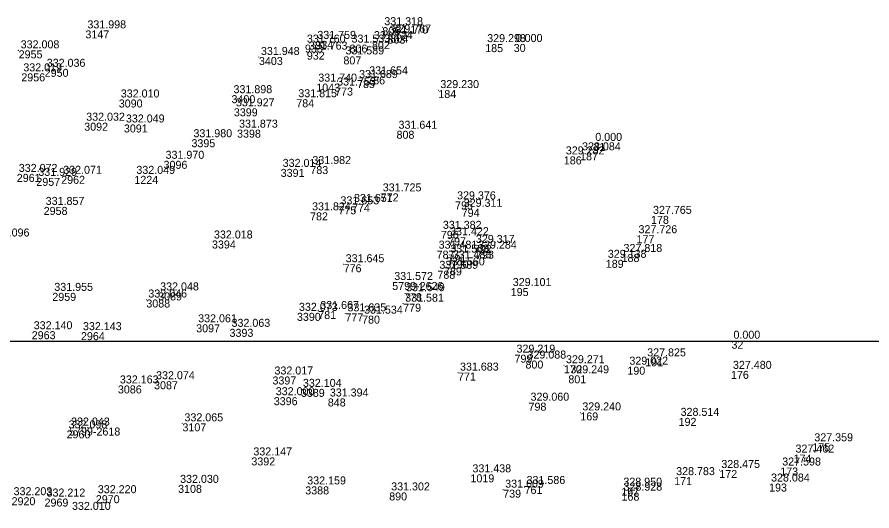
# Model space of a CAD drawing. Extents: x -829398 to -819400, y -1074439 to -1067977.
# Drawn here: x -819776.7 to -819648.5, y -1072525.4 to -1072451.3 of the extents above; entities that cross this region are included whole.
import ezdxf

# ---------------------------------------------------------------- set-up
doc = ezdxf.new("R2010")
doc.units = 0
for name, color, linetype in [('Vrstva 60', 7, 'Continuous'), ('Vrstva 61', 7, 'Continuous'), ('Čísla bodů_doměření_2012', 7, 'Continuous')]:
    doc.layers.add(name, color=color, linetype=linetype)

# ---------------------------------------------------------------- blocks, each defined once
blk = doc.blocks.new('BOD')
at = {"layer": 'Čísla bodů_doměření_2012'}
for p, q in [((-0.15, 0), (0.15, 0)), ((0, -0.15), (0, 0.15))]:
    blk.add_line(p, q, dxfattribs=at)

msp = doc.modelspace()

# ---------------------------------------------------------------- linework, layer by layer
at = {"layer": 'Vrstva 61'}
msp.add_lwpolyline([(-819400, -1072500), (-820100, -1072500), (-820100, -1073000), (-819400, -1073000)], close=True, dxfattribs=at)

# ---------------------------------------------------------------- block references
at = {"layer": 'Vrstva 60', "xscale": 0.010000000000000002, "yscale": 0.010000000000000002}
for p in [(-819766.485, -1072453.29), (-819721.96, -1072452.813), (-819721.184, -1072454.07), (-819720.749, -1072453.922), (-819733.57, -1072455.422), (-819732.012, -1072454.868), (-819726.875, -1072455.424), (-819723.514, -1072454.901), (-819706.533, -1072455.353), (-819702.255, -1072455.331), (-819776.495, -1072456.284), (-819733.281, -1072456.483), (-819740.463, -1072457.284), (-819727.791, -1072457.197), (-819772.585, -1072459.057), (-819776.096, -1072459.74), (-819725.746, -1072460.739), (-819724.224, -1072460.195), (-819731.861, -1072461.277), (-819729.037, -1072461.866), (-819713.562, -1072462.249), (-819744.576, -1072463.016), (-819761.483, -1072463.66), (-819734.86, -1072463.624), (-819744.224, -1072464.985), (-819766.664, -1072467.147), (-819760.714, -1072467.409), (-819743.744, -1072468.188), (-819719.829, -1072468.353), (-819750.581, -1072469.623), (-819690.322, -1072470.175), (-819694.745, -1072472.202), (-819692.306, -1072471.593), (-819754.763, -1072472.86), (-819732.754, -1072473.648), (-819737.201, -1072474.075), (-819773.842, -1072475.419), (-819770.114, -1072475.112), (-819759.142, -1072475.122), (-819722.197, -1072477.753), (-819772.741, -1072479.781), (-819728.541, -1072479.695), (-819726.511, -1072479.336), (-819711.05, -1072478.947), (-819710.057, -1072480.067), (-819732.793, -1072480.599), (-819681.665, -1072481.124), (-819713.181, -1072483.372), (-819683.841, -1072484.031), (-819747.507, -1072484.821), (-819712.091, -1072484.33), (-819713.815, -1072486.344), (-819708.227, -1072485.485), (-819707.897, -1072486.344), (-819712.049, -1072486.934), (-819711.711, -1072487.808), (-819688.45, -1072487.723), (-819686.087, -1072486.842), (-819727.757, -1072488.385), (-819712.705, -1072488.856), (-819713.702, -1072489.366), (-819720.472, -1072491.046), (-819771.448, -1072492.678), (-819755.576, -1072492.614), (-819718.696, -1072492.729), (-819702.7, -1072491.959), (-819757.348, -1072493.677), (-819718.833, -1072494.3), (-819731.566, -1072495.404), (-819734.763, -1072495.678), (-819727.488, -1072495.751), (-819724.995, -1072496.096), (-819749.875, -1072497.398), (-819744.87, -1072498.076), (-819774.533, -1072498.437), (-819767.152, -1072498.578), (-819702.136, -1072501.953), (-819700.491, -1072502.837), (-819682.539, -1072502.51), (-819694.717, -1072503.538), (-819685.209, -1072503.76), (-819669.677, -1072504.383), (-819738.437, -1072505.23), (-819710.612, -1072504.648), (-819694.062, -1072505.054), (-819761.613, -1072506.572), (-819756.186, -1072505.941), (-819734.169, -1072507.085), (-819738.239, -1072508.339), (-819730.133, -1072508.53), (-819700.035, -1072509.163), (-819692.267, -1072510.62), (-819751.933, -1072512.258), (-819677.53, -1072511.438), (-819769.305, -1072513.312), (-819768.931, -1072512.89), (-819657.48, -1072515.254), (-819741.597, -1072517.374), (-819660.296, -1072516.949), (-819708.744, -1072519.916), (-819671.424, -1072519.259), (-819662.287, -1072518.89), (-819678.196, -1072520.332), (-819752.584, -1072521.494), (-819733.517, -1072521.725), (-819703.834, -1072522.213), (-819700.629, -1072521.659), (-819686.112, -1072521.912), (-819663.963, -1072521.293), (-819772.61, -1072523.548), (-819764.923, -1072523.043), (-819720.93, -1072522.627), (-819686.092, -1072522.661)]:
    msp.add_blockref('BOD', p, dxfattribs=at)

# ---------------------------------------------------------------- texts
at = {"layer": 'Vrstva 60'}
for s, p in [('3147', (-819766.485, -1072454.49)), ('805', (-819721.96, -1072454.013)), ('803', (-819721.184, -1072455.27)), ('804', (-819720.749, -1072455.122)), ('933', (-819733.57, -1072456.622)), ('934', (-819732.012, -1072456.068)), ('806', (-819726.875, -1072456.624)), ('802', (-819723.514, -1072456.101)), ('185', (-819706.533, -1072456.553)), ('30', (-819702.255, -1072456.531)), ('2955', (-819776.495, -1072457.484)), ('932', (-819733.281, -1072457.683)), ('3403', (-819740.463, -1072458.484)), ('807', (-819727.791, -1072458.397)), ('2950', (-819772.585, -1072460.257)), ('2956', (-819776.096, -1072460.94)), ('785', (-819725.746, -1072461.939)), ('786', (-819724.224, -1072461.395)), ('1043', (-819731.861, -1072462.477)), ('773', (-819729.037, -1072463.066)), ('184', (-819713.562, -1072463.449)), ('3400', (-819744.576, -1072464.216)), ('3090', (-819761.483, -1072464.86)), ('784', (-819734.86, -1072464.824)), ('3399', (-819744.224, -1072466.185)), ('3092', (-819766.664, -1072468.347)), ('3091', (-819760.714, -1072468.609)), ('3398', (-819743.744, -1072469.388)), ('808', (-819719.829, -1072469.553)), ('3395', (-819750.581, -1072470.823)), ('31', (-819690.322, -1072471.375)), ('186', (-819694.745, -1072473.402)), ('187', (-819692.306, -1072472.793)), ('3096', (-819754.763, -1072474.06)), ('783', (-819732.754, -1072474.848)), ('2961', (-819776.777, -1072476.029)), ('2962', (-819770.114, -1072476.312)), ('3391', (-819737.201, -1072475.275)), ('2957', (-819773.842, -1072476.619)), ('1224', (-819759.142, -1072476.322)), ('772', (-819722.197, -1072478.953)), ('795', (-819711.05, -1072480.147)), ('2958', (-819772.741, -1072480.981)), ('775', (-819728.541, -1072480.895)), ('774', (-819726.511, -1072480.536)), ('794', (-819710.057, -1072481.267)), ('782', (-819732.793, -1072481.799)), ('178', (-819681.665, -1072482.324)), ('796', (-819713.181, -1072484.572)), ('177', (-819683.841, -1072485.231)), ('3394', (-819747.507, -1072486.021)), ('797', (-819712.091, -1072485.53)), ('787', (-819713.815, -1072487.544)), ('792', (-819708.227, -1072486.685)), ('793', (-819707.897, -1072487.544)), ('791', (-819712.049, -1072488.134)), ('790', (-819711.711, -1072489.008)), ('189', (-819688.45, -1072488.923)), ('188', (-819686.087, -1072488.042)), ('776', (-819727.757, -1072489.585)), ('789', (-819712.705, -1072490.056)), ('788', (-819713.702, -1072490.566)), ('5799-2626', (-819720.472, -1072492.246)), ('2959', (-819771.448, -1072493.878)), ('3089', (-819755.576, -1072493.814)), ('778', (-819718.696, -1072493.929)), ('195', (-819702.7, -1072493.159)), ('3088', (-819757.348, -1072494.877)), ('779', (-819718.833, -1072495.5)), ('781', (-819731.566, -1072496.604)), ('3390', (-819734.763, -1072496.878)), ('777', (-819727.488, -1072496.951)), ('780', (-819724.995, -1072497.296)), ('3097', (-819749.875, -1072498.598)), ('3393', (-819744.87, -1072499.276)), ('2963', (-819774.533, -1072499.637)), ('2964', (-819767.152, -1072499.778)), ('32', (-819669.603, -1072501.063)), ('32', (-819669.603, -1072501.063)), ('799', (-819702.136, -1072503.153)), ('800', (-819700.491, -1072504.037)), ('191', (-819682.539, -1072503.71)), ('170', (-819694.717, -1072504.738)), ('190', (-819685.209, -1072504.96)), ('176', (-819669.677, -1072505.583)), ('3397', (-819738.437, -1072506.43)), ('771', (-819710.612, -1072505.848)), ('801', (-819694.062, -1072506.254)), ('3086', (-819761.613, -1072507.772)), ('3087', (-819756.186, -1072507.141)), ('3389', (-819734.169, -1072508.285)), ('3396', (-819738.239, -1072509.539)), ('848', (-819730.133, -1072509.73)), ('798', (-819700.035, -1072510.363)), ('169', (-819692.267, -1072511.82)), ('3107', (-819751.933, -1072513.458)), ('192', (-819677.53, -1072512.638)), ('2960', (-819769.305, -1072514.512)), ('5799-2618', (-819768.931, -1072514.09)), ('175', (-819657.48, -1072516.454)), ('3392', (-819741.597, -1072518.574)), ('174', (-819660.296, -1072518.149)), ('1019', (-819708.744, -1072521.116)), ('172', (-819671.424, -1072520.459)), ('173', (-819662.287, -1072520.09)), ('171', (-819678.196, -1072521.532)), ('3108', (-819752.584, -1072522.694)), ('3388', (-819733.517, -1072522.925)), ('739', (-819703.834, -1072523.413)), ('761', (-819700.629, -1072522.859)), ('167', (-819686.112, -1072523.112)), ('193', (-819663.963, -1072522.493)), ('2920', (-819777.555, -1072524.548)), ('2969', (-819772.61, -1072524.748)), ('2970', (-819764.923, -1072524.243)), ('890', (-819720.93, -1072523.827)), ('168', (-819686.092, -1072523.861))]:
    msp.add_text(s, height=1.2, dxfattribs=at).set_placement(p)
at = {"layer": 'Vrstva 61'}
for s, p in [('331.998', (-819766.185, -1072452.99)), ('331.318', (-819721.66, -1072452.513)), ('331.170', (-819720.884, -1072453.77)), ('329.767', (-819720.449, -1072453.622)), ('331.760', (-819733.27, -1072455.122)), ('331.759', (-819731.712, -1072454.568)), ('331.533', (-819726.575, -1072455.124)), ('331.124', (-819723.214, -1072454.601)), ('329.298', (-819706.233, -1072455.053)), ('0.000', (-819701.955, -1072455.031)), ('332.008', (-819776.195, -1072455.984)), ('331.948', (-819740.163, -1072456.984)), ('331.763', (-819732.981, -1072456.183)), ('331.589', (-819727.491, -1072456.897)), ('332.019', (-819775.796, -1072459.44)), ('332.036', (-819772.285, -1072458.757)), ('331.689', (-819725.446, -1072460.439)), ('331.654', (-819723.924, -1072459.895)), ('331.740', (-819731.561, -1072460.977)), ('331.753', (-819728.737, -1072461.566)), ('329.230', (-819713.262, -1072461.949)), ('332.010', (-819761.183, -1072463.36)), ('331.898', (-819744.276, -1072462.716)), ('331.815', (-819734.56, -1072463.324)), ('331.927', (-819743.924, -1072464.685)), ('332.032', (-819766.364, -1072466.847)), ('332.049', (-819760.414, -1072467.109)), ('331.873', (-819743.444, -1072467.888)), ('331.641', (-819719.529, -1072468.053)), ('331.980', (-819750.281, -1072469.323)), ('0.000', (-819690.022, -1072469.875)), ('329.282', (-819694.445, -1072471.902)), ('328.084', (-819692.006, -1072471.293)), ('331.970', (-819754.463, -1072472.56)), ('331.982', (-819732.454, -1072473.348)), ('332.072', (-819776.477, -1072474.529)), ('332.071', (-819769.814, -1072474.812)), ('332.049', (-819758.842, -1072474.822)), ('332.014', (-819736.901, -1072473.775)), ('331.929', (-819773.542, -1072475.119)), ('331.725', (-819721.897, -1072477.453)), ('329.376', (-819710.75, -1072478.647)), ('331.857', (-819772.441, -1072479.481)), ('331.653', (-819728.241, -1072479.395)), ('331.651', (-819726.211, -1072479.036)), ('329.311', (-819709.757, -1072479.767)), ('331.824', (-819732.493, -1072480.299)), ('327.765', (-819681.365, -1072480.824)), ('331.382', (-819712.881, -1072483.072)), ('327.726', (-819683.541, -1072483.731)), ('332.096', (-819780.674, -1072484.221)), ('332.018', (-819747.207, -1072484.521)), ('331.422', (-819711.791, -1072484.03)), ('329.317', (-819707.927, -1072485.185)), ('331.481', (-819713.515, -1072486.044)), ('329.284', (-819707.597, -1072486.044)), ('327.818', (-819685.787, -1072486.542)), ('331.503', (-819711.749, -1072486.634)), ('331.483', (-819711.411, -1072487.508)), ('329.138', (-819688.15, -1072487.423)), ('331.645', (-819727.457, -1072488.085)), ('331.589', (-819713.402, -1072489.066)), ('331.560', (-819712.405, -1072488.556)), ('331.572', (-819720.172, -1072490.746)), ('329.101', (-819702.4, -1072491.659)), ('331.955', (-819771.148, -1072492.378)), ('332.048', (-819755.276, -1072492.314)), ('331.549', (-819718.396, -1072492.429)), ('332.046', (-819757.048, -1072493.377)), ('331.581', (-819718.533, -1072494)), ('332.073', (-819734.463, -1072495.378)), ('331.667', (-819731.266, -1072495.104)), ('331.635', (-819727.188, -1072495.451)), ('331.534', (-819724.695, -1072495.796)), ('332.061', (-819749.575, -1072497.098)), ('332.063', (-819744.57, -1072497.776)), ('332.140', (-819774.233, -1072498.137)), ('332.143', (-819766.852, -1072498.278)), ('0.000', (-819669.303, -1072499.563)), ('329.219', (-819701.836, -1072501.653)), ('329.088', (-819700.191, -1072502.537)), ('327.825', (-819682.239, -1072502.21)), ('331.683', (-819710.312, -1072504.348)), ('329.271', (-819694.417, -1072503.238)), ('329.022', (-819684.909, -1072503.46)), ('327.480', (-819669.377, -1072504.083)), ('332.074', (-819755.886, -1072505.641)), ('332.017', (-819738.137, -1072504.93)), ('329.249', (-819693.762, -1072504.754)), ('332.163', (-819761.313, -1072506.272)), ('332.104', (-819733.869, -1072506.785)), ('332.000', (-819737.939, -1072508.039)), ('331.394', (-819729.833, -1072508.23)), ('329.060', (-819699.735, -1072508.863)), ('329.240', (-819691.967, -1072510.32)), ('332.065', (-819751.633, -1072511.958)), ('328.514', (-819677.23, -1072511.138)), ('332.098', (-819769.005, -1072513.012)), ('332.043', (-819768.631, -1072512.59)), ('327.359', (-819657.18, -1072514.954)), ('332.147', (-819741.297, -1072517.074)), ('327.462', (-819659.996, -1072516.649)), ('327.598', (-819661.987, -1072518.59)), ('331.438', (-819708.444, -1072519.616)), ('328.475', (-819671.124, -1072518.959)), ('328.783', (-819677.896, -1072520.032)), ('328.084', (-819663.663, -1072520.993)), ('332.030', (-819752.284, -1072521.194)), ('332.159', (-819733.217, -1072521.425)), ('331.302', (-819720.63, -1072522.327)), ('331.609', (-819703.534, -1072521.913)), ('331.586', (-819700.329, -1072521.359)), ('328.950', (-819685.812, -1072521.612)), ('328.928', (-819685.792, -1072522.361)), ('332.203', (-819777.255, -1072523.048)), ('332.212', (-819772.31, -1072523.248)), ('332.220', (-819764.623, -1072522.743)), ('332.010', (-819768.497, -1072525.253))]:
    msp.add_text(s, height=1.2, dxfattribs=at).set_placement(p)

doc.saveas('drawing.dxf')
